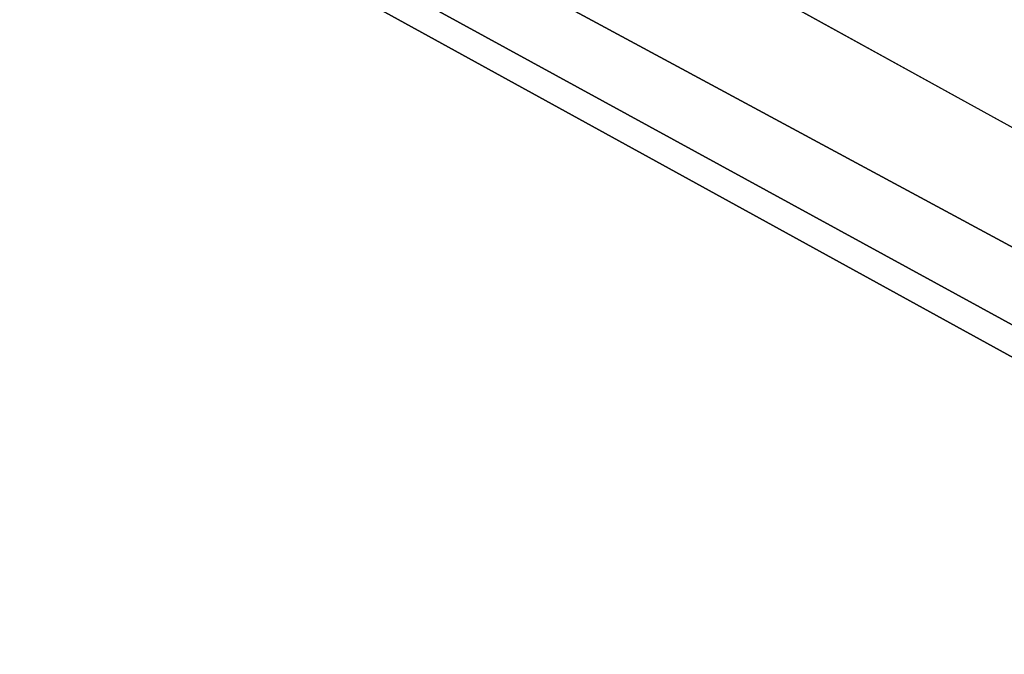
# Model space of a CAD drawing. Extents: x -250 to 250, y -430 to 356.
# Tile 624 of 656: x -155.241 to -154.801, y 240.007 to 240.29. Entities that reach past the tile are written whole.
import ezdxf

# ---------------------------------------------------------------- set-up
doc = ezdxf.new("R2010")
doc.units = 0
doc.header["$LTSCALE"] = 26.699852
for name, color, linetype in [('17', 7, 'CONTINUOUS'), ('18', 7, 'CONTINUOUS'), ('1856', 7, 'CONTINUOUS'), ('1857', 7, 'CONTINUOUS'), ('1858', 7, 'CONTINUOUS'), ('1876', 7, 'CONTINUOUS'), ('2731', 7, 'CONTINUOUS'), ('2740', 7, 'CONTINUOUS')]:
    doc.layers.add(name, color=color, linetype=linetype)

msp = doc.modelspace()

# ---------------------------------------------------------------- linework, layer by layer
at = {"layer": '17', "color": 7, "linetype": 'CONTINUOUS'}
for points in [[(210, 242, 11), (-210, 242, 11), (-210, 231), (210, 242, 11)], [(210, 231), (210, 242, 11), (-210, 231), (210, 231)]]:
    msp.add_3dface(points, dxfattribs=at)
at = {"layer": '18', "color": 7, "linetype": 'CONTINUOUS'}
for points in [[(210, 242, -11), (210, 231), (-210, 242, -11), (210, 242, -11)], [(210, 231), (-210, 231), (-210, 242, -11), (210, 231)]]:
    msp.add_3dface(points, dxfattribs=at)
at = {"layer": '1856', "color": 7, "linetype": 'CONTINUOUS'}
for points in [[(-150, 239.14168, -68.65), (-159.38169, 242.76755, -68.65), (-157.89246, 243.16583, -68.65), (-150, 239.14168, -68.65)], [(-150, 237.6, -68.65), (-159.38169, 242.76755, -68.65), (-150, 239.14168, -68.65), (-150, 237.6, -68.65)]]:
    msp.add_3dface(points, dxfattribs=at)
at = {"layer": '1857', "color": 7, "linetype": 'CONTINUOUS'}
msp.add_3dface([(-163.49902, 258.85686, -15.65), (-150, 238.5, -15.65), (-150, 241.4, -15.65), (-163.49902, 258.85686, -15.65)], dxfattribs=at)
at = {"layer": '1858', "color": 7, "linetype": 'CONTINUOUS'}
for points in [[(-164.49966, 258.85214, -16.65), (-159.45899, 242.70465, -68.55), (-155.14908, 238.90126, -51.65), (-164.49966, 258.85214, -16.65)], [(-155.14908, 238.90126, -30.15), (-164.49966, 258.85214, -16.65), (-155.14908, 238.90126, -51.65), (-155.14908, 238.90126, -30.15)], [(-153.51285, 238.14048, -26.42004), (-164.49966, 258.85214, -16.65), (-155.14908, 238.90126, -30.15), (-153.51285, 238.14048, -26.42004)], [(-150, 237.5, -25.05), (-164.49966, 258.85214, -16.65), (-153.51285, 238.14048, -26.42004), (-150, 237.5, -25.05)], [(-150, 237.5, -16.65), (-164.49966, 258.85214, -16.65), (-150, 237.5, -25.05), (-150, 237.5, -16.65)], [(-159.45899, 242.70465, -68.55), (-150, 237.5, -68.55), (-155.14908, 238.90126, -51.65), (-159.45899, 242.70465, -68.55)]]:
    msp.add_3dface(points, dxfattribs=at)
at = {"layer": '1876', "color": 7, "linetype": 'CONTINUOUS'}
for points in [[(-163.49902, 258.85686, -15.65), (-164.49966, 258.85214, -16.65), (-150, 237.5, -16.65), (-163.49902, 258.85686, -15.65)], [(-150, 238.5, -15.65), (-163.49902, 258.85686, -15.65), (-150, 237.79289, -15.94289), (-150, 238.5, -15.65)], [(-163.49902, 258.85686, -15.65), (-150, 237.5, -16.65), (-150, 237.79289, -15.94289), (-163.49902, 258.85686, -15.65)]]:
    msp.add_3dface(points, dxfattribs=at)
at = {"layer": '2731', "color": 7, "linetype": 'CONTINUOUS'}
for points in [[(-159.38169, 242.76755, -68.65), (-150, 237.6, -68.65), (-159.45899, 242.70465, -68.55), (-159.38169, 242.76755, -68.65)], [(-150, 237.5, -68.55), (-159.45899, 242.70465, -68.55), (-150, 237.52929, -68.62071), (-150, 237.5, -68.55)], [(-159.45899, 242.70465, -68.55), (-150, 237.6, -68.65), (-150, 237.52929, -68.62071), (-159.45899, 242.70465, -68.55)]]:
    msp.add_3dface(points, dxfattribs=at)
at = {"layer": '2740', "color": 7, "linetype": 'CONTINUOUS'}
msp.add_3dface([(-150, 239.14168, -68.65), (-157.89246, 243.16583, -68.65), (-150, 240.36642, -68.62499), (-150, 239.14168, -68.65)], dxfattribs=at)

doc.saveas('drawing.dxf')
